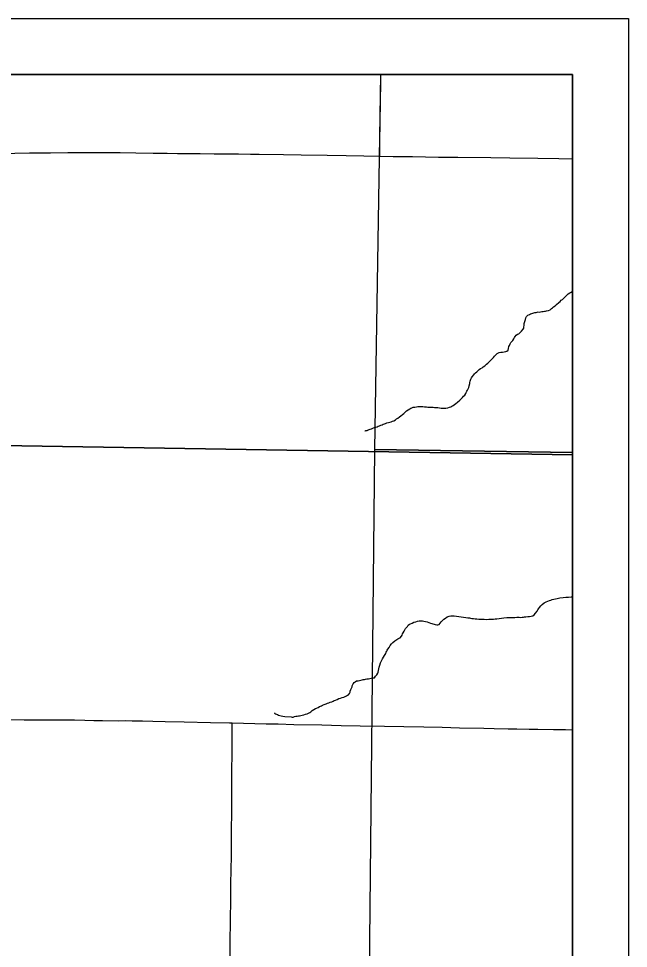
# Model space of a CAD drawing. Extents: x -209 to 4852, y 0 to 905.
# Drawn here: x -91 to -69.23, y 384.7 to 417.92 of the extents above; entities that cross this region are included whole.
import ezdxf

# ---------------------------------------------------------------- set-up
doc = ezdxf.new("R2010")
doc.units = 0
for name, color, linetype in [('Default', 7, 'Continuous'), ('GM_X_Adjacent_County_Text', 7, 'Continuous'), ('GM_X_County_Road', 7, 'Continuous'), ('GM_X_County_Road_Text', 7, 'Continuous'), ('GM_X_County_ROW', 7, 'Continuous'), ('GM_X_Minor_Lake_Text', 7, 'Continuous'), ('GM_X_Minor_River', 7, 'Continuous'), ('GM_X_Minor_River_Text', 7, 'Continuous'), ('SH_Data', 7, 'Continuous')]:
    doc.layers.add(name, color=color, linetype=linetype)

msp = doc.modelspace()

# ---------------------------------------------------------------- linework, layer by layer
at = {"layer": 'Default'}
for points in [[(-207.234, 415.916), (-71.234, 415.916), (-71.234, 279.916), (-207.234, 279.916)], [(-71.234, 279.916), (-71.234, 415.916), (-207.234, 415.916), (-207.234, 279.916)]]:
    msp.add_lwpolyline(points, close=True, dxfattribs=at)
at = {"layer": 'GM_X_Adjacent_County_Text'}
msp.add_lwpolyline([(-100.12, 279.916), (-71.234, 279.916), (-71.234, 415.916), (-98.012, 415.916), (-98.074, 413.078), (-98.091, 408.753), (-98.174, 402.771), (-98.23, 398.743), (-98.371, 392.978), (-98.564, 385.071), (-98.799, 375.44), (-98.839, 372.823), (-99.362, 344.63), (-99.537, 322.581), (-99.585, 312.422), (-99.842, 308.938), (-99.816, 306.687), (-99.81, 305.088), (-99.838, 302.628), (-99.907, 296.469), (-99.833, 295.315)], close=True, dxfattribs=at)
msp.add_lwpolyline([(-100.12, 279.916), (-71.234, 279.916), (-71.234, 415.916), (-98.012, 415.916), (-98.074, 413.078), (-98.091, 408.753), (-98.174, 402.771), (-98.23, 398.743), (-98.371, 392.978), (-98.564, 385.071), (-98.799, 375.44), (-98.839, 372.823), (-99.362, 344.63), (-99.537, 322.581), (-99.585, 312.422), (-99.842, 308.938), (-99.816, 306.687), (-99.81, 305.088), (-99.838, 302.628), (-99.907, 296.469), (-99.833, 295.315)], close=True, dxfattribs=at)
msp.add_lwpolyline([(-100.12, 279.916), (-71.234, 279.916), (-71.234, 415.916), (-98.012, 415.916), (-98.074, 413.078), (-98.091, 408.753), (-98.174, 402.771), (-98.23, 398.743), (-98.371, 392.978), (-98.564, 385.071), (-98.799, 375.44), (-98.839, 372.823), (-99.362, 344.63), (-99.537, 322.581), (-99.585, 312.422), (-99.842, 308.938), (-99.816, 306.687), (-99.81, 305.088), (-99.838, 302.628), (-99.907, 296.469), (-99.833, 295.315)], close=True, dxfattribs=at)
msp.add_lwpolyline([(-100.12, 279.916), (-71.234, 279.916), (-71.234, 415.916), (-98.012, 415.916), (-98.074, 413.078), (-98.091, 408.753), (-98.174, 402.771), (-98.23, 398.743), (-98.371, 392.978), (-98.564, 385.071), (-98.799, 375.44), (-98.839, 372.823), (-99.362, 344.63), (-99.537, 322.581), (-99.585, 312.422), (-99.842, 308.938), (-99.816, 306.687), (-99.81, 305.088), (-99.838, 302.628), (-99.907, 296.469), (-99.833, 295.315)], close=True, dxfattribs=at)
at = {"layer": 'GM_X_County_Road'}
for points in [[(-74.053, 405.815), (-74.014, 405.86), (-73.96, 405.912), (-73.914, 405.956), (-73.853, 405.985), (-73.784, 405.999), (-73.731, 406.006), (-73.67, 406.012), (-73.609, 406.026), (-73.571, 406.033), (-73.524, 406.077), (-73.516, 406.13), (-73.499, 406.198), (-73.483, 406.243), (-73.451, 406.303), (-73.428, 406.341), (-73.397, 406.378), (-73.358, 406.423), (-73.326, 406.475), (-73.303, 406.52), (-73.271, 406.565), (-73.24, 406.603), (-73.194, 406.64), (-73.14, 406.661), (-73.102, 406.698), (-73.047, 406.75), (-72.993, 406.817), (-72.969, 406.855), (-72.968, 406.908), (-72.96, 406.953), (-72.959, 406.991), (-72.95, 407.029), (-72.934, 407.097), (-72.918, 407.135), (-72.909, 407.173), (-72.901, 407.233), (-72.877, 407.278), (-72.823, 407.323), (-72.762, 407.352), (-72.723, 407.374), (-72.677, 407.388), (-72.578, 407.416), (-72.532, 407.423), (-72.494, 407.429), (-72.456, 407.436), (-72.418, 407.435), (-72.373, 407.442), (-72.32, 407.448), (-72.274, 407.455), (-72.228, 407.462), (-72.19, 407.468), (-72.152, 407.475), (-72.091, 407.489), (-72.03, 407.518), (-71.983, 407.555), (-71.945, 407.585), (-71.906, 407.622), (-71.852, 407.658), (-71.798, 407.703), (-71.721, 407.77), (-71.675, 407.814), (-71.636, 407.859), (-71.59, 407.888), (-71.551, 407.918), (-71.489, 407.977), (-71.458, 408.014), (-71.419, 408.044), (-71.381, 408.081), (-71.327, 408.118), (-71.281, 408.147), (-71.234, 408.184)], [(-78.645, 403.188), (-78.554, 403.209), (-78.622, 403.195), (-78.554, 403.209), (-78.485, 403.238), (-78.447, 403.252), (-78.401, 403.267), (-78.332, 403.295), (-78.294, 403.31), (-78.248, 403.324), (-78.202, 403.338), (-78.164, 403.36), (-78.118, 403.374), (-78.072, 403.396), (-78.026, 403.41), (-77.988, 403.425), (-77.942, 403.439), (-77.904, 403.453), (-77.858, 403.475), (-77.797, 403.489), (-77.744, 403.503), (-77.698, 403.517), (-77.652, 403.531), (-77.606, 403.553), (-77.544, 403.59), (-77.506, 403.619), (-77.467, 403.649), (-77.406, 403.693), (-77.352, 403.73), (-77.298, 403.774), (-77.252, 403.811), (-77.213, 403.848), (-77.159, 403.9), (-77.036, 403.981), (-76.997, 404.003), (-76.959, 404.018), (-76.913, 404.032), (-76.86, 404.038), (-76.799, 404.044), (-76.746, 404.059), (-76.693, 404.057), (-76.617, 404.056), (-76.571, 404.055), (-76.518, 404.046), (-76.443, 404.044), (-76.397, 404.036), (-76.352, 404.035), (-76.306, 404.034), (-76.261, 404.033), (-76.208, 404.032), (-76.155, 404.03), (-76.094, 404.029), (-76.041, 404.02), (-75.98, 404.012), (-75.912, 404.002), (-75.852, 404.001), (-75.783, 404), (-75.746, 403.999), (-75.677, 404.013), (-75.623, 404.034), (-75.578, 404.048), (-75.532, 404.07), (-75.486, 404.1), (-75.439, 404.129), (-75.393, 404.166), (-75.331, 404.218), (-75.246, 404.292), (-75.192, 404.344), (-75.153, 404.381), (-75.115, 404.426), (-75.076, 404.47), (-75.037, 404.523), (-75.021, 404.56), (-75.005, 404.606), (-74.981, 404.643), (-74.957, 404.688), (-74.933, 404.741), (-74.917, 404.801), (-74.9, 404.877), (-74.892, 404.914), (-74.883, 404.96), (-74.875, 404.998), (-74.859, 405.035), (-74.835, 405.088), (-74.811, 405.125), (-74.757, 405.193), (-74.726, 405.23), (-74.687, 405.259), (-74.648, 405.304), (-74.602, 405.341), (-74.556, 405.378), (-74.509, 405.415), (-74.456, 405.444), (-74.417, 405.474), (-74.356, 405.518), (-74.294, 405.57), (-74.247, 405.607), (-74.216, 405.644), (-74.17, 405.696), (-74.084, 405.778), (-74.053, 405.815)], [(-77.376, 395.802), (-77.33, 395.854), (-77.314, 395.892), (-77.297, 395.937), (-77.274, 395.982), (-77.242, 396.035), (-77.218, 396.087), (-77.187, 396.132), (-77.156, 396.17), (-77.125, 396.207), (-77.094, 396.252), (-77.047, 396.281), (-77.009, 396.303), (-76.955, 396.325), (-76.894, 396.354), (-76.825, 396.375), (-76.757, 396.396), (-76.703, 396.403), (-76.658, 396.402), (-76.62, 396.401), (-76.582, 396.4), (-76.537, 396.399), (-76.476, 396.383), (-76.416, 396.366), (-76.356, 396.35), (-76.303, 396.326), (-76.25, 396.31), (-76.137, 396.277), (-76.077, 396.268), (-76.039, 396.267), (-75.993, 396.274), (-75.954, 396.318), (-75.915, 396.371), (-75.861, 396.423), (-75.822, 396.46), (-75.768, 396.504), (-75.699, 396.548), (-75.63, 396.577), (-75.577, 396.584), (-75.524, 396.582), (-75.456, 396.581), (-75.372, 396.571), (-75.289, 396.562), (-75.206, 396.545), (-75.115, 396.536), (-75.04, 396.526), (-74.964, 396.517), (-74.911, 396.508), (-74.866, 396.5), (-74.82, 396.491), (-74.767, 396.49), (-74.707, 396.481), (-74.646, 396.472), (-74.578, 396.463), (-74.51, 396.462), (-74.442, 396.46), (-74.381, 396.459), (-74.29, 396.457), (-74.222, 396.463), (-74.153, 396.462), (-74.1, 396.468), (-74.047, 396.467), (-73.986, 396.473), (-73.925, 396.479), (-73.842, 396.485), (-73.766, 396.499), (-73.675, 396.512), (-73.576, 396.525), (-73.287, 396.526), (-73.211, 396.532), (-73.136, 396.531), (-73.075, 396.529), (-73.029, 396.536), (-72.984, 396.535), (-72.946, 396.542), (-72.892, 396.548), (-72.824, 396.554), (-72.763, 396.561), (-72.71, 396.567), (-72.649, 396.588), (-72.603, 396.618), (-72.548, 396.677), (-72.494, 396.752), (-72.462, 396.797), (-72.439, 396.835), (-72.408, 396.879), (-72.361, 396.939), (-72.314, 396.991), (-72.245, 397.043), (-72.168, 397.079), (-72.114, 397.108), (-72.053, 397.13), (-72.007, 397.144), (-71.954, 397.166), (-71.9, 397.18), (-71.832, 397.193), (-71.771, 397.207), (-71.679, 397.228), (-71.565, 397.241), (-71.467, 397.246), (-71.368, 397.252)], [(-71.368, 397.252), (-71.269, 397.265), (-71.234, 397.27)], [(-81.871, 393.113), (-81.863, 393.112), (-81.826, 393.089), (-81.758, 393.057), (-81.721, 393.041), (-81.675, 393.025), (-81.623, 393.009), (-81.57, 393), (-81.502, 392.991), (-81.275, 392.971), (-81.237, 392.962), (-81.199, 392.969), (-81.153, 392.983), (-81.1, 392.997), (-81.054, 393.004), (-81.016, 393.011), (-80.97, 393.017), (-80.925, 393.024), (-80.879, 393.038), (-80.825, 393.052), (-80.757, 393.073), (-80.703, 393.087), (-80.657, 393.109), (-80.611, 393.131), (-80.565, 393.16), (-80.519, 393.197), (-80.465, 393.234), (-80.403, 393.271), (-80.365, 393.285), (-80.311, 393.314), (-80.258, 393.344), (-80.189, 393.372), (-80.151, 393.387), (-80.089, 393.416), (-80.02, 393.445), (-79.975, 393.459), (-79.929, 393.481), (-79.883, 393.495), (-79.822, 393.516), (-79.776, 393.538), (-79.737, 393.56), (-79.684, 393.574), (-79.63, 393.596), (-79.569, 393.625), (-79.508, 393.646), (-79.447, 393.668), (-79.393, 393.682), (-79.347, 393.704), (-79.301, 393.725), (-79.263, 393.747), (-79.225, 393.762), (-79.186, 393.806), (-79.17, 393.859), (-79.161, 393.897), (-79.137, 393.957), (-79.121, 393.995), (-79.097, 394.047), (-79.089, 394.085), (-79.057, 394.153), (-79.026, 394.198), (-78.987, 394.227), (-78.941, 394.257), (-78.88, 394.263), (-78.835, 394.277), (-78.781, 394.284), (-78.743, 394.298), (-78.698, 394.305), (-78.652, 394.311), (-78.614, 394.318), (-78.568, 394.332), (-78.515, 394.339), (-78.469, 394.345), (-78.416, 394.352), (-78.347, 394.365), (-78.302, 394.372), (-78.263, 394.424), (-78.216, 394.476), (-78.177, 394.536), (-78.168, 394.574), (-78.152, 394.627), (-78.143, 394.687), (-78.127, 394.755), (-78.102, 394.823), (-78.078, 394.906), (-78.046, 394.981), (-78.014, 395.042), (-77.936, 395.169), (-77.896, 395.244), (-77.88, 395.282), (-77.857, 395.319), (-77.841, 395.357), (-77.817, 395.394), (-77.778, 395.454), (-77.739, 395.522), (-77.692, 395.581), (-77.645, 395.633), (-77.576, 395.693), (-77.499, 395.737), (-77.46, 395.766), (-77.414, 395.788), (-77.376, 395.802)]]:
    msp.add_lwpolyline(points, dxfattribs=at)
at = {"layer": 'GM_X_County_Road_Text'}
for points in [[(-91.669, 413.102), (-90.612, 413.118), (-90.177, 413.118), (-89.867, 413.121), (-89.245, 413.131), (-88.375, 413.13), (-87.878, 413.131), (-87.381, 413.128), (-86.822, 413.119), (-86.201, 413.113), (-85.704, 413.104), (-85.33, 413.097), (-84.957, 413.097), (-84.523, 413.092), (-84.025, 413.084), (-83.652, 413.084), (-83.156, 413.08), (-82.721, 413.072), (-82.41, 413.068), (-81.54, 413.06), (-80.919, 413.049), (-79.987, 413.033), (-79.303, 413.024), (-78.682, 413.011), (-78.122, 412.998), (-78.102, 412.998)], [(-78.102, 412.998), (-77.625, 412.994), (-76.941, 412.988), (-76.009, 412.971), (-75.325, 412.971), (-74.144, 412.958), (-73.461, 412.944), (-72.467, 412.93), (-71.721, 412.918), (-71.234, 412.91)]]:
    msp.add_lwpolyline(points, dxfattribs=at)
at = {"layer": 'GM_X_County_ROW'}
for points in [[(-78.102, 412.998), (-78.103, 413.061), (-78.106, 413.25), (-78.107, 413.618), (-78.098, 414.114), (-78.08, 415.04), (-78.076, 415.546), (-78.073, 415.916)], [(-91.616, 392.882), (-90.808, 392.87), (-90.31, 392.871), (-89.937, 392.869), (-89.618, 392.871), (-89.187, 392.867), (-89.001, 392.867), (-88.632, 392.857), (-88.321, 392.848), (-88.01, 392.842), (-87.451, 392.836), (-87.203, 392.84), (-86.952, 392.835), (-86.576, 392.83), (-86.208, 392.819), (-85.773, 392.807), (-85.089, 392.792), (-84.157, 392.775), (-83.473, 392.761), (-83.375, 392.759)], [(-83.455, 384.346), (-83.449, 384.781), (-83.448, 385.153), (-83.442, 385.463), (-83.436, 385.773), (-83.431, 386.394), (-83.426, 387.014), (-83.419, 387.511), (-83.407, 388.007), (-83.403, 388.379), (-83.402, 388.627), (-83.386, 389.868), (-83.388, 390.116), (-83.387, 390.551), (-83.386, 391.171), (-83.382, 391.544), (-83.377, 392.226), (-83.377, 392.572), (-83.376, 392.714), (-83.375, 392.759)], [(-83.375, 392.759), (-82.975, 392.75), (-82.167, 392.729), (-81.732, 392.721), (-81.172, 392.706), (-80.177, 392.685), (-79.493, 392.671), (-78.809, 392.658), (-77.939, 392.643), (-77.255, 392.63), (-76.539, 392.617), (-75.886, 392.606), (-75.265, 392.589), (-74.395, 392.566), (-74.022, 392.556), (-73.525, 392.547), (-73.214, 392.543), (-72.778, 392.537), (-72.468, 392.534), (-71.909, 392.526), (-71.474, 392.518), (-71.234, 392.513)]]:
    msp.add_lwpolyline(points, dxfattribs=at)
at = {"layer": 'GM_X_Minor_Lake_Text'}
for points in [[(-71.234, 402.335), (-71.234, 415.916), (-98.012, 415.916), (-98.074, 413.078), (-98.091, 408.753), (-98.174, 402.771)], [(-100.12, 279.916), (-71.234, 279.916), (-71.234, 402.335), (-98.174, 402.771), (-98.23, 398.743), (-98.371, 392.978), (-98.564, 385.071), (-98.799, 375.44), (-98.839, 372.823), (-99.362, 344.63), (-99.537, 322.581), (-99.585, 312.422), (-99.842, 308.938), (-99.816, 306.687), (-99.81, 305.088), (-99.838, 302.628), (-99.907, 296.469), (-99.833, 295.315)]]:
    msp.add_lwpolyline(points, close=True, dxfattribs=at)
at = {"layer": 'GM_X_Minor_River'}
for points in [[(-71.234, 402.419), (-71.234, 415.916), (-78.079, 415.916), (-78.292, 402.526)], [(-71.234, 382.497), (-71.234, 402.419), (-78.292, 402.526), (-78.498, 382.636)]]:
    msp.add_lwpolyline(points, close=True, dxfattribs=at)
at = {"layer": 'GM_X_Minor_River_Text'}
msp.add_lwpolyline([(-100.12, 279.916), (-71.234, 279.916), (-71.234, 415.916), (-98.012, 415.916), (-98.074, 413.078), (-98.091, 408.753), (-98.174, 402.771), (-98.23, 398.743), (-98.371, 392.978), (-98.564, 385.071), (-98.799, 375.44), (-98.839, 372.823), (-99.362, 344.63), (-99.537, 322.581), (-99.585, 312.422), (-99.842, 308.938), (-99.816, 306.687), (-99.81, 305.088), (-99.838, 302.628), (-99.907, 296.469), (-99.833, 295.315)], close=True, dxfattribs=at)
at = {"layer": 'SH_Data'}
for p, q in [((-209.234, 417.916), (-69.234, 417.916)), ((-69.234, 417.916), (-69.234, 277.916)), ((-207.234, 415.916), (-71.234, 415.916)), ((-71.234, 415.916), (-71.234, 279.916))]:
    msp.add_line(p, q, dxfattribs=at)

doc.saveas('drawing.dxf')
